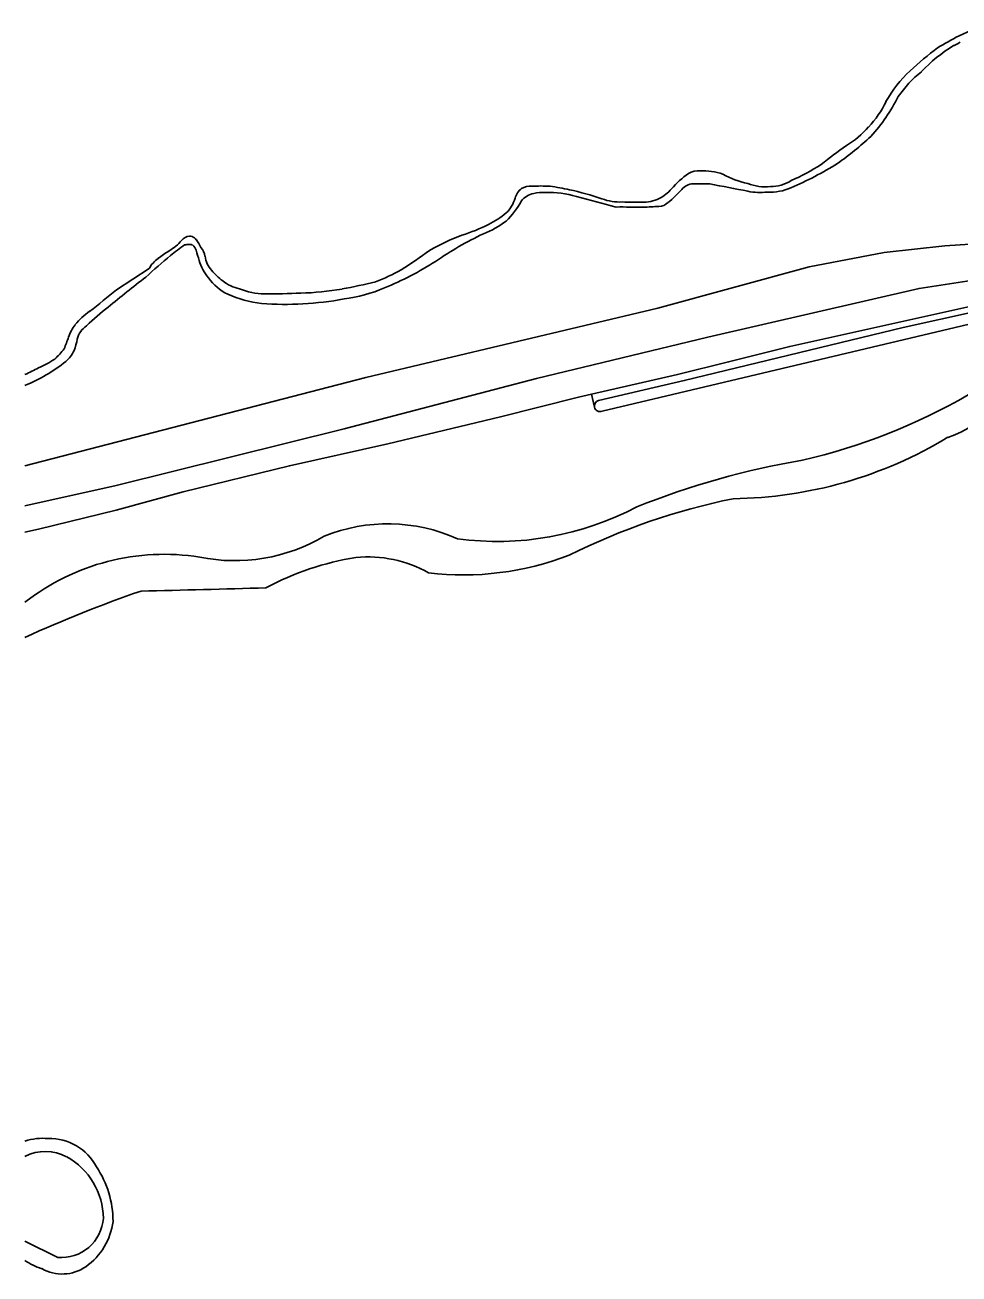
# Model space of a CAD drawing. Extents: x 130998 to 133001, y 398999 to 403002.
# Drawn here: x 131000 to 131170.8, y 402344.4 to 402572.7 of the extents above; entities that cross this region are included whole.
import ezdxf

# ---------------------------------------------------------------- set-up
doc = ezdxf.new("R2010")
doc.units = 0
doc.layers.add('gx-grn-maaiveld', color=7, linetype='Continuous')

msp = doc.modelspace()

# ---------------------------------------------------------------- linework, layer by layer
at = {"layer": 'gx-grn-maaiveld'}
for p, q in [((131169.92, 402568.97), (131169.81, 402568.96)), ((131122.18, 402543.72), (131125.23, 402543.67)), ((131179.44, 402519.68), (131105.53, 402502.13)), ((131103.58, 402505.22), (131104.13, 402502.85)), ((131000, 402350.4), (131006.01, 402347.41))]:
    msp.add_line(p, q, dxfattribs=at)
for points in [[(131175.14, 402572.74), (131172.98, 402571.75), (131170.81, 402570.77)], [(131170.99, 402569.59), (131170.52, 402569.32), (131169.92, 402568.97)], [(131000, 402492.16), (131062.36, 402508.29), (131115.71, 402520.97), (131143.42, 402528.51), (131157.14, 402531.15), (131168.19, 402532.37), (131174.73, 402532.78), (131183.58, 402532)], [(131103.58, 402505.22), (131119.33, 402508.86), (131128.68, 402511.13), (131139.85, 402513.97), (131179.37, 402522.71), (131193.37, 402525.18), (131213.6, 402527.68), (131238.21, 402530.34), (131255.92, 402532.33), (131271.09, 402533.42), (131278.65, 402533.51), (131285.1, 402533.25), (131291.88, 402532.39), (131295.15, 402532), (131305.14, 402530.02)], [(131022.7, 402528.22), (131019.73, 402526.28), (131016.76, 402524.33)], [(131000, 402484.82), (131016.67, 402488.53), (131058.4, 402498.91), (131093.57, 402508.1), (131124.86, 402515.64), (131163.5, 402524.57), (131183.32, 402527.62)], [(131104.86, 402504.09), (131120.56, 402507.71), (131160.61, 402517.44), (131173.85, 402520.33), (131178.81, 402521.31)], [(131000, 402480.03), (131002.46, 402480.57), (131016.69, 402484.04), (131028.93, 402487.38), (131048.35, 402492.14), (131066.37, 402496.17), (131086.95, 402501.1), (131101.2, 402504.67), (131103.58, 402505.22)]]:
    msp.add_lwpolyline(points, dxfattribs=at)
for centre, radius, start, end in [((131257.67, 402411.43), 181.48, 118.596, 120.0138), ((131200.6, 402523.1), 56.6, 126.5481, 133.1818), ((131184.55, 402544.71), 28.38, 121.299, 136.6168), ((131176.75, 402548.22), 21.97, 132.6704, 151.4506), ((131177.17, 402547.71), 21.15, 128.7737, 145.6625), ((131140.58, 402566.91), 18.76, 316.8693, 334.1052), ((131129.16, 402575.24), 34.3, 318.1156, 332.9421), ((131141.32, 402565.37), 17.17, 301.2513, 318.9514), ((131105.83, 402606.45), 72.9, 305.9301, 312.0888), ((131176.7, 402510.75), 47.91, 123.5356, 130.4462), ((131114.52, 402602.52), 64.8, 293.2219, 301.7443), ((131119.47, 402589.86), 50.03, 294.3381, 301.5107), ((131131.55, 402531.16), 17.68, 125.2366, 138.9436), ((131123.15, 402542.38), 3.69, 85.3082, 119.253), ((131124.01, 402534.9), 11.17, 71.1058, 92.8722), ((131134.66, 402557.33), 13.78, 239.3371, 259.5702), ((131136.54, 402549.75), 6.52, 268.1172, 302.9876), ((131092.96, 402540.13), 3.48, 128.5328, 164.1766), ((131093.85, 402538.1), 3.94, 101.9778, 141.2202), ((131092.47, 402539.54), 3.72, 86.8188, 116.9524), ((131094.33, 402513.62), 29.68, 86.7068, 93.1908), ((131094.7, 402534.71), 7.43, 86.1668, 102.9705), ((131095.8, 402525.37), 16.77, 72.5335, 92.075), ((131091.6, 402507.96), 35.56, 77.0646, 82.8379), ((131086.79, 402484.96), 59.06, 71.5357, 77.5117), ((131112.47, 402547.71), 7.57, 297.8073, 319.3224), ((131105.75, 402555.08), 18.97, 308.6228, 319.1689), ((131122.4, 402540.69), 3.04, 94.2665, 139.2603), ((131021.85, 401989.48), 563.76, 78.7122, 79.4339), ((131135.19, 402550.78), 7.63, 246.6668, 278.6057), ((131134.44, 402554.02), 11.9, 259.1488, 276.4287), ((131136.3, 402551.45), 9.27, 266.7079, 293.9511), ((131084.09, 402542.54), 5.71, 313.2556, 345.2048), ((131075.97, 402548.82), 16.96, 315.2727, 330.863), ((130902.22, 401762.55), 803.73, 75.15521, 75.69313), ((131108.73, 402549.26), 8.89, 248.7012, 273.4287), ((131108.81, 402263.66), 275.8, 89.1161, 90.1397), ((131111.25, 402573), 32.67, 266.5033, 272.6833), ((131113.23, 402546.48), 6.13, 265.7697, 296.9048), ((131108.59, 402667.21), 127.86, 272.0056, 273.2868), ((131115.82, 402542.13), 2.57, 272.1684, 313.3052), ((131076.72, 402552.07), 17.74, 296.981, 309.5038), ((131069.53, 402567.08), 34.38, 287.5831, 296.3085), ((131077.46, 402550.96), 17.59, 291.2231, 306.8652), ((131022.29, 402538.59), 8.22, 299.8558, 320.4152), ((131030.32, 402531.98), 2.17, 96.2197, 140.8292), ((131030.16, 402522.6), 10, 90.3587, 95.7438), ((131030.14, 402532.78), 1.36, 72.1727, 92.4481), ((131030.25, 402531.72), 0.895, 62.6083, 99.9146), ((131029.56, 402531.95), 2.34, 40.7502, 64.9734), ((131025.04, 402528.77), 7.87, 24.8129, 36.8038), ((131092.15, 402500.57), 35.88, 109.9393, 120.3921), ((131110.13, 402478.84), 61.61, 115.2653, 124.6502), ((131126.72, 402410.29), 156.48, 129.7685, 131.9629), ((131043.1, 402505.13), 31.19, 122.4132, 127.0118), ((131058.12, 402492.69), 49.27, 125.9961, 129.7476), ((131029.6, 402531.15), 1.73, 13.3282, 51.9069), ((130958.38, 402508.6), 76.43, 16.0187, 17.4758), ((131029.49, 402529.85), 3.48, 9.8499, 39.5164), ((131037.99, 402531.27), 5.13, 189.191, 221.1249), ((131029.13, 402591.8), 75.14, 301.8528, 306.6616), ((131028.06, 402525.05), 6.23, 126.7775, 149.3424), ((131041.16, 402532.6), 9.76, 197.352, 218.7855), ((131042.05, 402581.58), 61.66, 292.6078, 302.4097), ((131229.52, 402259.76), 338.02, 127.8556, 129.3437), ((131041.11, 402531.94), 9.33, 215.8045, 244.4221), ((131042.68, 402534.83), 11.02, 219.0213, 233.8079), ((131040.92, 402531.98), 7.68, 231.8615, 257.2817), ((131037.59, 402635.07), 112.46, 280.4474, 283.6543), ((131051.21, 402559.23), 35.85, 291.1211, 299.3487), ((130855.81, 402720.97), 254.12, 307.8759, 309.2991), ((131045.1, 402540.52), 18.78, 244.7602, 264.4447), ((131044.22, 402537.33), 13.78, 248.7596, 268.1854), ((131043.85, 402663.81), 140.25, 269.9743, 272.6941), ((131049.09, 402575.12), 51.43, 271.5045, 279.9513), ((131054.49, 402551.54), 29.14, 277.5958, 292.7325), ((131038.8, 402489.86), 39.19, 126.9802, 134.6402), ((131047.6, 402580.49), 58.83, 265.7856, 280.5214), ((131018.92, 402510.15), 12.46, 124.7198, 141.2539), ((131016, 402512.81), 8.52, 142.9322, 160.4123), ((131013.5, 402514.38), 4.04, 123.5923, 166.6388), ((130913.07, 402549.84), 100.86, 338.8962, 340.1967), ((130997.12, 402517.62), 12.66, 339.6209, 349.5191), ((130992.44, 402525.44), 18.95, 313.368, 321.0421), ((131002.75, 402516.36), 6.99, 312.6455, 333.201), ((131161.19, 402519.5), 23.41, 288.8522, 341.8308), ((130988.05, 402535.78), 31.32, 292.422, 308.3335), ((130961.5, 402589.97), 89.81, 295.384, 297.1555), ((130993.53, 402530.04), 21.91, 294.1316, 302.9536), ((131105.32, 402502.98), 1.2, 112.3496, 186.4578), ((131116.67, 402602.22), 112.01, 283.1645, 299.8762), ((131105.14, 402503.09), 1.04, 193.5338, 292.2299), ((131128.6, 402563.57), 77.44, 270.6509, 301.2357), ((131166.26, 402349.23), 145.92, 99.4984, 111.8709), ((131086.38, 402532.81), 54.5, 262.2929, 297.9274), ((131154.6, 402364.5), 124.2, 101.6682, 116.329), ((131066.33, 402450.51), 31.03, 65.7491, 112.0132), ((131038.34, 402506.99), 32.19, 258.5784, 300.5513), ((131025.43, 402434.72), 41.24, 80.8892, 128.074), ((131062.7, 402452.89), 22.6, 60.5996, 95.533), ((131080.17, 402525.67), 53.48, 263.1504, 291.1983), ((131068.58, 402424.24), 51.77, 98.9612, 118.2656), ((131099.97, 402240.87), 241.57, 109.0261, 114.4463), ((130965.09, 405029.18), 2560.56, 271.25599, 271.76745), ((131003.22, 402358.93), 10.26, 84.2514, 108.3136), ((131004.53, 402359.49), 9.65, 27.6236, 91.6491), ((131003.77, 402358.68), 8.12, 61.698, 117.7157), ((131001.27, 402354.4), 13.07, 0.687, 60.9094), ((130998.09, 402353.98), 18.01, 0.095, 33.6602), ((131006.63, 402355.11), 7.72, 265.3354, 355.8706), ((131004.14, 402355.55), 12.06, 305.3762, 352.6679), ((131007.27, 402357.74), 13.08, 236.2077, 251.2172), ((131006.81, 402352.02), 7.64, 240.6234, 304.3514)]:
    msp.add_arc(centre, radius, start, end, dxfattribs=at)

doc.saveas('drawing.dxf')
